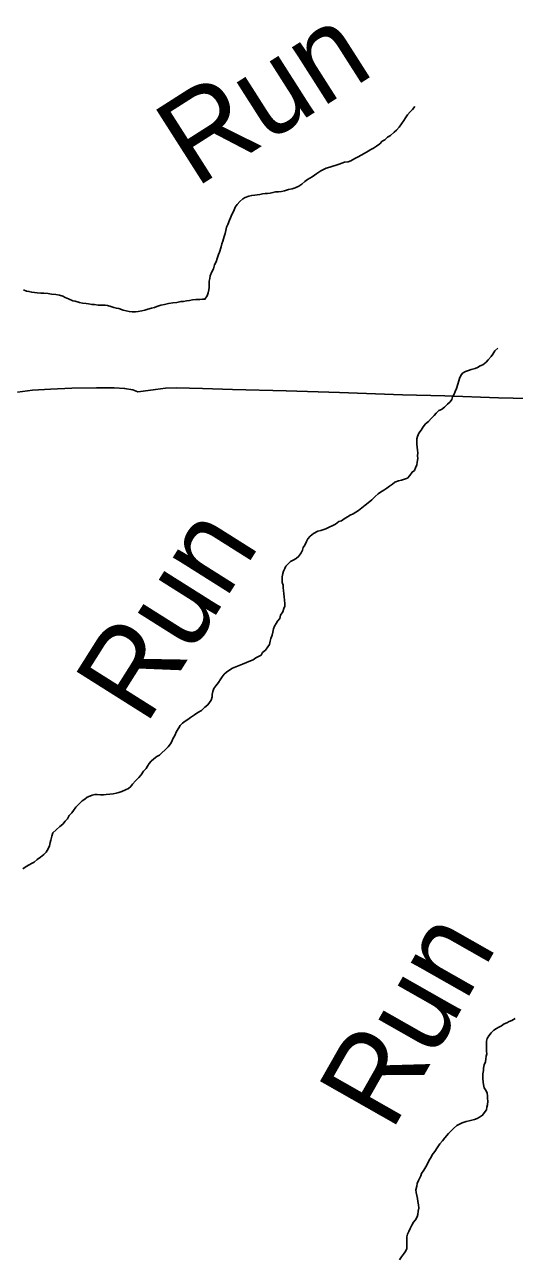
# Model space of a CAD drawing. Extents: x 0 to 1064, y 0 to 440.
# Drawn here: x 342.59 to 351.06, y 192.89 to 214.23 of the extents above; entities that cross this region are included whole.
import ezdxf

# ---------------------------------------------------------------- set-up
doc = ezdxf.new("R2010")
doc.units = 0
for name, color, linetype in [('GM_X_Minor_River', 7, 'Continuous'), ('GM_X_Minor_River_Text', 7, 'Continuous'), ('GM_X_State_Route', 7, 'Continuous')]:
    doc.layers.add(name, color=color, linetype=linetype)

msp = doc.modelspace()

# ---------------------------------------------------------------- linework, layer by layer
at = {"layer": 'GM_X_Minor_River'}
for points in [[(347.919, 211.781), (347.98, 211.798), (348.029, 211.815), (348.079, 211.833), (348.122, 211.85), (348.189, 211.861), (348.232, 211.873), (348.3, 211.914), (348.362, 211.943), (348.411, 211.973), (348.461, 212.002), (348.535, 212.044), (348.578, 212.073), (348.627, 212.097), (348.677, 212.132), (348.733, 212.168), (348.777, 212.216), (348.82, 212.239), (348.87, 212.287), (348.919, 212.317), (348.981, 212.37), (349.025, 212.406), (349.069, 212.46), (349.113, 212.514), (349.151, 212.574), (349.182, 212.622), (349.214, 212.67), (349.258, 212.724), (349.301, 212.766), (349.339, 212.814)], [(343.419, 209.453), (343.462, 209.446), (343.534, 209.42), (343.589, 209.413), (343.65, 209.406), (343.692, 209.399), (343.753, 209.386), (343.796, 209.385), (343.857, 209.378), (343.93, 209.376), (343.979, 209.375), (344.021, 209.369), (344.076, 209.355), (344.13, 209.336), (344.173, 209.323), (344.215, 209.316), (344.294, 209.291), (344.342, 209.278), (344.397, 209.264), (344.446, 209.263), (344.507, 209.262), (344.55, 209.268), (344.617, 209.279), (344.666, 209.29), (344.721, 209.307), (344.783, 209.324), (344.832, 209.336), (344.875, 209.353), (344.942, 209.376), (345.004, 209.387), (345.077, 209.404), (345.151, 209.415), (345.218, 209.42), (345.292, 209.437), (345.334, 209.442), (345.39, 209.453), (345.438, 209.458), (345.494, 209.47), (345.549, 209.475), (345.616, 209.473), (345.665, 209.479), (345.707, 209.478), (345.745, 209.538), (345.765, 209.592), (345.772, 209.641), (345.779, 209.683), (345.781, 209.75), (345.782, 209.793), (345.789, 209.835), (345.796, 209.884), (345.828, 209.956), (345.853, 210.005), (345.873, 210.077), (345.899, 210.126), (345.919, 210.186), (345.944, 210.253), (345.958, 210.295), (345.99, 210.386), (345.997, 210.44), (346.017, 210.483), (346.037, 210.567), (346.056, 210.616), (346.07, 210.67), (346.083, 210.725), (346.103, 210.773), (346.135, 210.846), (346.148, 210.888), (346.174, 210.948), (346.206, 211.009), (346.231, 211.075), (346.263, 211.117), (346.313, 211.171), (346.363, 211.219), (346.406, 211.242), (346.468, 211.266), (346.517, 211.277), (346.572, 211.282), (346.614, 211.287), (346.657, 211.293), (346.706, 211.304), (346.749, 211.309), (346.792, 211.308), (346.835, 211.314), (346.884, 211.325), (346.927, 211.336), (346.975, 211.336), (347.031, 211.347), (347.086, 211.358), (347.153, 211.381), (347.215, 211.392), (347.27, 211.409), (347.332, 211.439), (347.387, 211.474), (347.437, 211.516), (347.481, 211.552), (347.561, 211.599), (347.642, 211.658), (347.716, 211.705), (347.808, 211.746), (347.87, 211.764), (347.919, 211.781)], [(342.563, 209.639), (342.618, 209.619), (342.66, 209.613), (342.709, 209.6), (342.757, 209.593), (342.8, 209.592), (342.867, 209.584), (342.916, 209.584), (342.995, 209.576), (343.05, 209.569), (343.123, 209.562), (343.189, 209.548), (343.244, 209.529), (343.286, 209.51), (343.347, 209.484), (343.419, 209.453)], [(350.694, 208.528), (350.726, 208.583), (350.776, 208.63)], [(347.059, 204.48), (347.06, 204.529), (347.042, 204.572), (347.043, 204.62), (347.045, 204.669), (347.058, 204.73), (347.065, 204.772), (347.091, 204.814), (347.11, 204.856), (347.147, 204.898), (347.191, 204.934), (347.234, 204.958), (347.284, 204.987), (347.333, 205.029), (347.371, 205.089), (347.397, 205.131), (347.41, 205.18), (347.435, 205.222), (347.467, 205.282), (347.487, 205.33), (347.53, 205.378), (347.586, 205.42), (347.66, 205.461), (347.715, 205.472), (347.802, 205.501), (347.857, 205.531), (347.919, 205.56), (347.968, 205.583), (348.024, 205.631), (348.073, 205.642), (348.117, 205.678), (348.178, 205.713), (348.222, 205.737), (348.271, 205.76), (348.32, 205.79), (348.364, 205.82), (348.426, 205.867), (348.482, 205.915), (348.531, 205.95), (348.594, 206.004), (348.656, 206.064), (348.706, 206.106), (348.749, 206.135), (348.805, 206.171), (348.854, 206.206), (348.904, 206.242), (348.954, 206.278), (348.997, 206.313), (349.059, 206.336), (349.108, 206.348), (349.163, 206.365), (349.212, 206.382), (349.256, 206.424), (349.294, 206.484), (349.337, 206.514), (349.35, 206.556), (349.376, 206.611), (349.383, 206.659), (349.391, 206.72), (349.386, 206.769), (349.393, 206.817), (349.388, 206.866), (349.383, 206.915), (349.378, 206.97), (349.373, 207.019), (349.374, 207.061), (349.387, 207.104), (349.413, 207.158), (349.451, 207.212), (349.488, 207.266), (349.526, 207.32), (349.576, 207.362), (349.626, 207.416), (349.676, 207.463), (349.713, 207.505), (349.757, 207.553), (349.8, 207.571), (349.856, 207.612), (349.906, 207.66), (349.95, 207.702), (349.981, 207.744), (349.994, 207.786), (350.02, 207.835), (350.039, 207.883), (350.065, 207.931), (350.085, 208.01), (350.104, 208.064), (350.117, 208.107), (350.137, 208.155), (350.168, 208.197), (350.218, 208.227), (350.273, 208.244), (350.316, 208.261), (350.384, 208.278), (350.427, 208.296), (350.47, 208.325), (350.519, 208.343), (350.575, 208.391), (350.613, 208.432), (350.663, 208.486), (350.694, 208.528)], [(343.326, 200.482), (343.358, 200.536), (343.402, 200.584), (343.433, 200.626), (343.471, 200.68), (343.515, 200.728), (343.584, 200.794), (343.627, 200.818), (343.67, 200.853), (343.713, 200.871), (343.757, 200.888), (343.799, 200.9), (343.842, 200.899), (343.897, 200.898), (343.952, 200.897), (343.995, 200.902), (344.062, 200.907), (344.117, 200.912), (344.172, 200.923), (344.215, 200.935), (344.27, 200.952), (344.332, 200.981), (344.381, 201.005), (344.425, 201.04), (344.45, 201.082), (344.506, 201.136), (344.563, 201.196), (344.6, 201.244), (344.644, 201.304), (344.688, 201.352), (344.713, 201.394), (344.739, 201.436), (344.776, 201.478), (344.82, 201.52), (344.876, 201.562), (344.919, 201.585), (344.963, 201.621), (345.019, 201.675), (345.069, 201.729), (345.113, 201.776), (345.132, 201.819), (345.151, 201.867), (345.183, 201.921), (345.215, 201.994), (345.253, 202.054), (345.278, 202.096), (345.316, 202.138), (345.366, 202.174), (345.409, 202.203), (345.458, 202.233), (345.527, 202.28), (345.582, 202.322), (345.65, 202.357), (345.706, 202.411), (345.756, 202.453), (345.788, 202.495), (345.813, 202.537), (345.832, 202.591), (345.833, 202.634), (345.841, 202.688), (345.86, 202.737), (345.898, 202.785), (345.942, 202.839), (345.973, 202.887), (346.005, 202.941), (346.037, 202.983), (346.08, 203.019), (346.136, 203.06), (346.185, 203.09), (346.241, 203.113), (346.302, 203.136), (346.358, 203.16), (346.426, 203.189), (346.493, 203.218), (346.542, 203.236), (346.586, 203.271), (346.635, 203.289), (346.678, 203.312), (346.704, 203.36), (346.754, 203.402), (346.798, 203.456), (346.823, 203.498), (346.836, 203.559), (346.85, 203.601), (346.869, 203.662), (346.883, 203.71), (346.896, 203.771), (346.909, 203.819), (346.941, 203.861), (346.966, 203.903), (347.004, 203.951), (347.017, 204.006), (347.055, 204.066), (347.075, 204.121), (347.088, 204.163), (347.089, 204.212), (347.084, 204.266), (347.08, 204.327), (347.075, 204.376), (347.07, 204.437), (347.059, 204.48)], [(342.556, 199.614), (342.612, 199.655), (342.662, 199.685), (342.705, 199.708), (342.748, 199.732), (342.804, 199.773), (342.86, 199.815), (342.916, 199.863), (342.96, 199.905), (342.991, 199.959), (343.017, 200.013), (343.03, 200.068), (343.037, 200.11), (343.057, 200.177), (343.071, 200.237), (343.133, 200.291), (343.195, 200.345), (343.245, 200.386), (343.289, 200.44), (343.326, 200.482)], [(350.463, 195.312), (350.513, 195.347), (350.544, 195.389), (350.582, 195.443), (350.589, 195.486), (350.602, 195.528), (350.603, 195.589), (350.598, 195.638), (350.599, 195.68), (350.594, 195.729), (350.577, 195.772), (350.542, 195.822), (350.531, 195.877), (350.525, 195.919), (350.521, 195.98), (350.516, 196.023), (350.517, 196.065), (350.53, 196.12), (350.531, 196.163), (350.544, 196.217), (350.564, 196.272), (350.571, 196.326), (350.578, 196.369), (350.585, 196.411), (350.58, 196.454), (350.581, 196.503), (350.583, 196.576), (350.584, 196.63), (350.591, 196.673), (350.623, 196.721), (350.661, 196.775), (350.71, 196.817), (350.754, 196.846), (350.797, 196.87), (350.84, 196.893), (350.89, 196.929), (350.933, 196.947), (350.976, 196.97), (351.019, 196.988), (351.081, 197.023)], [(349.077, 192.841), (349.109, 192.896), (349.147, 192.938), (349.172, 192.98), (349.204, 193.034), (349.205, 193.083), (349.2, 193.137), (349.201, 193.192), (349.202, 193.241), (349.216, 193.289), (349.235, 193.332), (349.26, 193.386), (349.292, 193.44), (349.318, 193.494), (349.355, 193.536), (349.381, 193.585), (349.394, 193.627), (349.401, 193.688), (349.409, 193.736), (349.404, 193.797), (349.393, 193.852), (349.388, 193.907), (349.377, 193.956), (349.366, 194.011), (349.361, 194.054), (349.375, 194.12), (349.382, 194.163), (349.407, 194.217), (349.446, 194.296), (349.459, 194.338), (349.497, 194.398), (349.529, 194.452), (349.567, 194.519), (349.592, 194.567), (349.624, 194.621), (349.643, 194.663), (349.687, 194.717), (349.725, 194.783), (349.775, 194.85), (349.819, 194.903), (349.863, 194.957), (349.926, 195.029), (349.963, 195.071), (350.013, 195.119), (350.069, 195.167), (350.112, 195.19), (350.162, 195.214), (350.229, 195.237), (350.279, 195.248), (350.328, 195.259), (350.377, 195.271), (350.42, 195.288), (350.463, 195.312)]]:
    msp.add_lwpolyline(points, dxfattribs=at)
at = {"layer": 'GM_X_State_Route'}
msp.add_lwpolyline([(342.463, 207.867), (342.724, 207.901), (343.033, 207.922), (343.402, 207.936), (343.827, 207.944), (344.136, 207.947), (344.317, 207.933), (344.457, 207.908), (344.547, 207.876), (344.638, 207.888), (344.851, 207.916), (345.026, 207.938), (345.214, 207.942), (345.663, 207.932), (346.184, 207.915), (347.116, 207.893), (348.037, 207.866), (349.128, 207.824), (349.86, 207.805), (350.787, 207.771), (351.805, 207.749)], dxfattribs=at)

# ---------------------------------------------------------------- texts
at = {"layer": 'GM_X_Minor_River_Text'}
for rotation, p in [(32.5105, (345.538, 211.395)), (57.7489, (344.679, 202.079)), (60.3948, (348.935, 195.043))]:
    msp.add_text('Run', height=1.5152, rotation=rotation, dxfattribs=at).set_placement(p)

doc.saveas('drawing.dxf')
